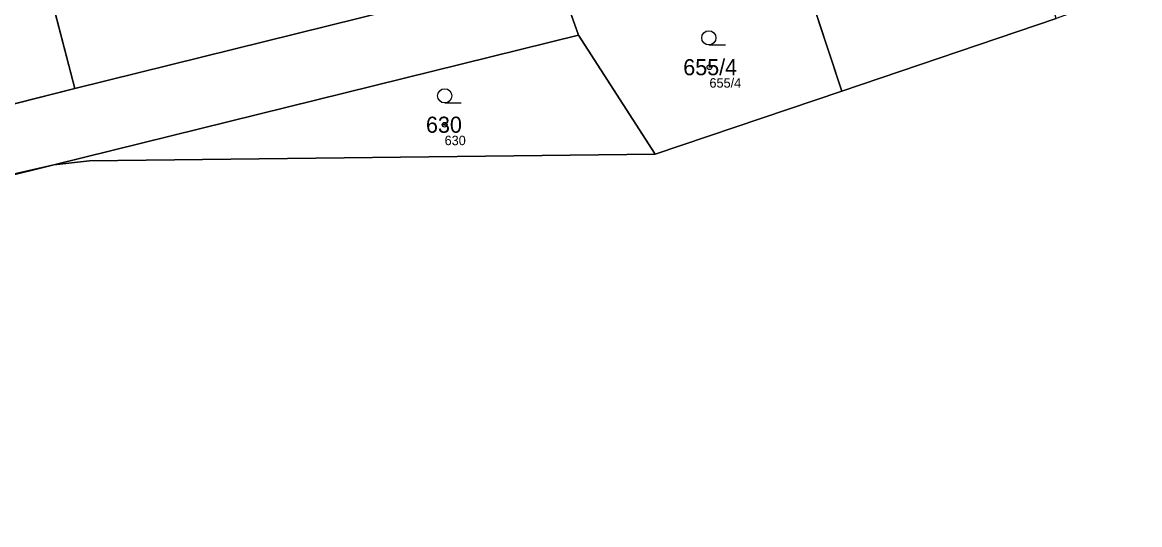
# Model space of a CAD drawing. Extents: x -754150 to -749824, y -1058608 to -1053956.
# Drawn here: x -752391.7 to -752273.7, y -1056443.4 to -1056390.4 of the extents above; entities that cross this region are included whole.
import ezdxf

# ---------------------------------------------------------------- set-up
doc = ezdxf.new("R2010")
doc.units = 0
for name, color, linetype in [('Vrstva 1', 7, 'Continuous'), ('Vrstva 2', 7, 'Continuous'), ('Vrstva 3', 7, 'Continuous'), ('Vrstva 50', 7, 'Continuous'), ('Vrstva 51', 7, 'Continuous')]:
    doc.layers.add(name, color=color, linetype=linetype)

msp = doc.modelspace()

# ---------------------------------------------------------------- linework, layer by layer
at = {"layer": 'Vrstva 1'}
for p, q in [((-752398.72, -1056349.15), (-752386.11, -1056397.34)), ((-752305.15, -1056397.64), (-752316.68, -1056362.65)), ((-752335.42, -1056384.68), (-752332.92, -1056391.72)), ((-752386.11, -1056397.34), (-752345.98, -1056387.38)), ((-752305.15, -1056397.64), (-752282.5, -1056389.95)), ((-752332.92, -1056391.72), (-752388.33, -1056405.41)), ((-752324.85, -1056404.28), (-752332.92, -1056391.72)), ((-752409.28, -1056403.19), (-752386.11, -1056397.34)), ((-752324.85, -1056404.28), (-752305.15, -1056397.64))]:
    msp.add_line(p, q, dxfattribs=at)
for points in [[(-752388.33, -1056405.41), (-752384.56, -1056404.99), (-752324.85, -1056404.28)], [(-752388.33, -1056405.41), (-752549.72, -1056445.48), (-752568.52, -1056451.02), (-752588.01, -1056455.81), (-752602.56, -1056459.32), (-752610.88, -1056463.04), (-752616.45, -1056466.07), (-752620.55, -1056467.54), (-752621.3, -1056466.76)], [(-752388.33, -1056405.41), (-752452.43, -1056420.12), (-752502.63, -1056432.3), (-752533.94, -1056439.18), (-752560.75, -1056445.96), (-752593.68, -1056453.67), (-752598.13, -1056454.95), (-752614.76, -1056462.89), (-752621.3, -1056466.76)]]:
    msp.add_lwpolyline(points, dxfattribs=at)
at = {"layer": 'Vrstva 3'}
for p, q in [((-752319.18, -1056392.75), (-752317.43, -1056392.75)), ((-752347.06, -1056398.87), (-752345.31, -1056398.87))]:
    msp.add_line(p, q, dxfattribs=at)
for centre in [(-752319.18, -1056392), (-752347.06, -1056398.12)]:
    msp.add_circle(centre, 0.75, dxfattribs=at)
at = {"layer": 'Vrstva 50'}
for centre in [(-752319.11, -1056395.1), (-752347.07, -1056401.17)]:
    msp.add_circle(centre, 0.25, dxfattribs=at)
at = {"layer": 'Vrstva 51'}
for points in [[(-752398.72, -1056349.15), (-752386.11, -1056397.34), (-752345.98, -1056387.38), (-752343.02, -1056383.48), (-752350.34, -1056363.53), (-752377.46, -1056373.05), (-752387.43, -1056345.11), (-752392.66, -1056347.14)], [(-752409.28, -1056403.19), (-752386.11, -1056397.34), (-752398.72, -1056349.15), (-752404.7, -1056351.65), (-752414.54, -1056355.29), (-752421.3, -1056357.28)], [(-752282.5, -1056389.95), (-752293.12, -1056353.71), (-752316.68, -1056362.65), (-752305.15, -1056397.64)], [(-752332.92, -1056391.72), (-752324.85, -1056404.28), (-752305.15, -1056397.64), (-752316.68, -1056362.65), (-752340, -1056371.51), (-752336.47, -1056381.73), (-752335.42, -1056384.68)], [(-752388.33, -1056405.41), (-752384.56, -1056404.99), (-752324.85, -1056404.28), (-752332.92, -1056391.72)], [(-752502.63, -1056432.3), (-752533.94, -1056439.18), (-752560.75, -1056445.96), (-752593.68, -1056453.67), (-752598.13, -1056454.95), (-752614.76, -1056462.89), (-752621.3, -1056466.76), (-752620.55, -1056467.54), (-752616.45, -1056466.07), (-752610.88, -1056463.04), (-752602.56, -1056459.32), (-752588.01, -1056455.81), (-752568.52, -1056451.02), (-752549.72, -1056445.48), (-752388.33, -1056405.41), (-752452.43, -1056420.12)]]:
    msp.add_lwpolyline(points, close=True, dxfattribs=at)
for points in [[(-752256.42, -1056453.35), (-752226.35, -1056428.15), (-752219.82, -1056421.31), (-752225.12, -1056406.67), (-752233.39, -1056396.14), (-752248.22, -1056377.53), (-752252.32, -1056379.02), (-752267.36, -1056384.47), (-752282.5, -1056389.95), (-752305.15, -1056397.64), (-752324.85, -1056404.28), (-752384.56, -1056404.99), (-752388.33, -1056405.41), (-752549.72, -1056445.48)], [(-752452.43, -1056420.12), (-752388.33, -1056405.41), (-752332.92, -1056391.72), (-752335.42, -1056384.68), (-752345.98, -1056387.38), (-752386.11, -1056397.34), (-752409.28, -1056403.19)]]:
    msp.add_lwpolyline(points, dxfattribs=at)

# ---------------------------------------------------------------- texts
at = {"layer": 'Vrstva 2'}
for s, p in [('655/4', (-752321.88, -1056395.95)), ('630', (-752349.04, -1056402.02))]:
    msp.add_text(s, height=1.7, dxfattribs=at).set_placement(p)
at = {"layer": 'Vrstva 50'}
for s, p in [('655/4', (-752319.11, -1056397.26)), ('630', (-752347.07, -1056403.33))]:
    msp.add_text(s, height=1, dxfattribs=at).set_placement(p)

doc.saveas('drawing.dxf')
